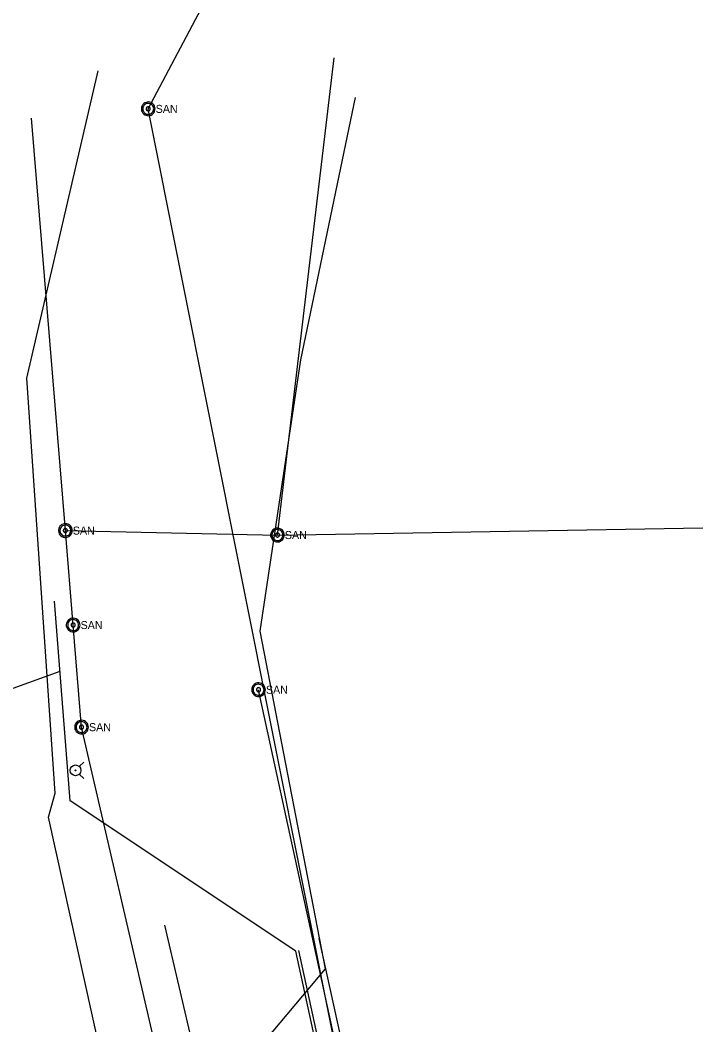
# Model space of a CAD drawing. Extents: x 596028 to 606371, y 330010 to 403088.
# Drawn here: x 604580.6 to 604908.9, y 339771.5 to 340254.8 of the extents above; entities that cross this region are included whole.
import ezdxf

# ---------------------------------------------------------------- set-up
doc = ezdxf.new("R2010")
doc.units = 0
for name, color, linetype in [('E_UTL_E_UG', 7, 'Continuous'), ('E_UTL_G_UG', 7, 'Continuous'), ('E_UTL_SAN_MH', 7, 'Continuous'), ('E_UTL_SAN_UG', 7, 'Continuous'), ('E_UTL_SAN_UG_MMSD', 7, 'Continuous'), ('E_UTL_W_UG', 7, 'Continuous'), ('E_UTL_WHydrant', 7, 'Continuous')]:
    doc.layers.add(name, color=color, linetype=linetype)

# ---------------------------------------------------------------- blocks, each defined once
blk = doc.blocks.new('HYD')
at = {"layer": 'E_UTL_WHydrant'}
for p, q in [((-11.7, 11.7), (-25.4, 25.4)), ((11.7, 11.7), (25.4, 25.4))]:
    blk.add_line(p, q, dxfattribs=at)
for radius in [16.7, 1.28]:
    blk.add_circle((0, 0), radius, dxfattribs=at)

msp = doc.modelspace()

# ---------------------------------------------------------------- linework, layer by layer
at = {"layer": 'E_UTL_E_UG'}
msp.add_line((604722.85, 339509.42), (604650.12, 339819.46), dxfattribs=at)
at = {"layer": 'E_UTL_G_UG'}
msp.add_line((604676.2, 339500.02), (604594.23, 339871.46), dxfattribs=at)
for points in [[(604594.23, 339871.46), (604597.4, 339882.96), (604583.89, 340082.56), (604618.09, 340230.44)], [(604751.42, 339503.86), (604694.75, 339759.52), (604727.4, 339798.39), (604696.08, 339960.93), (604715.5, 340091.34), (604741.91, 340217.55)]]:
    msp.add_lwpolyline(points, dxfattribs=at)
at = {"layer": 'E_UTL_SAN_MH'}
for points in [[(604645.5, 340212.1), (604645.44, 340212.72), (604645.26, 340213.32), (604644.98, 340213.88), (604644.59, 340214.37), (604644.11, 340214.79), (604643.57, 340215.1), (604642.98, 340215.3), (604642.36, 340215.39), (604641.73, 340215.36), (604641.12, 340215.22), (604640.55, 340214.96), (604640.04, 340214.59), (604639.61, 340214.14), (604639.27, 340213.61), (604639.03, 340213.03), (604638.91, 340212.41), (604638.91, 340211.78), (604639.03, 340211.17), (604639.27, 340210.59), (604639.61, 340210.06), (604640.04, 340209.6), (604640.55, 340209.24), (604641.12, 340208.98), (604641.73, 340208.83), (604642.36, 340208.8), (604642.98, 340208.89), (604643.57, 340209.1), (604644.11, 340209.41), (604644.59, 340209.82), (604644.98, 340210.31), (604645.26, 340210.87), (604645.44, 340211.47), (604645.5, 340212.1)], [(604644.84, 340212.1), (604644.79, 340212.6), (604644.65, 340213.08), (604644.42, 340213.52), (604644.11, 340213.92), (604643.73, 340214.25), (604643.3, 340214.5), (604642.82, 340214.66), (604642.33, 340214.73), (604641.82, 340214.71), (604641.34, 340214.59), (604640.88, 340214.38), (604640.47, 340214.09), (604640.12, 340213.73), (604639.85, 340213.31), (604639.67, 340212.84), (604639.57, 340212.35), (604639.57, 340211.85), (604639.67, 340211.35), (604639.85, 340210.89), (604640.12, 340210.47), (604640.47, 340210.1), (604640.88, 340209.81), (604641.34, 340209.6), (604641.82, 340209.48), (604642.33, 340209.46), (604642.82, 340209.53), (604643.3, 340209.7), (604643.73, 340209.95), (604644.11, 340210.28), (604644.42, 340210.67), (604644.65, 340211.12), (604644.79, 340211.6), (604644.84, 340212.1)], [(604643.19, 340212.1), (604643.17, 340212.28), (604643.12, 340212.47), (604643.03, 340212.63), (604642.92, 340212.78), (604642.77, 340212.9), (604642.61, 340213), (604642.43, 340213.06), (604642.25, 340213.09), (604642.06, 340213.08), (604641.88, 340213.03), (604641.71, 340212.95), (604641.55, 340212.85), (604641.42, 340212.71), (604641.32, 340212.55), (604641.25, 340212.38), (604641.21, 340212.19), (604641.21, 340212), (604641.25, 340211.82), (604641.32, 340211.64), (604641.42, 340211.49), (604641.55, 340211.35), (604641.71, 340211.24), (604641.88, 340211.16), (604642.06, 340211.12), (604642.25, 340211.11), (604642.43, 340211.14), (604642.61, 340211.2), (604642.77, 340211.29), (604642.92, 340211.41), (604643.03, 340211.56), (604643.12, 340211.73), (604643.17, 340211.91), (604643.19, 340212.1)], [(604605.65, 340009.26), (604605.59, 340009.89), (604605.41, 340010.49), (604605.13, 340011.04), (604604.74, 340011.54), (604604.26, 340011.95), (604603.72, 340012.26), (604603.13, 340012.47), (604602.51, 340012.56), (604601.88, 340012.53), (604601.27, 340012.38), (604600.7, 340012.12), (604600.19, 340011.75), (604599.76, 340011.3), (604599.42, 340010.77), (604599.18, 340010.19), (604599.06, 340009.57), (604599.06, 340008.95), (604599.18, 340008.33), (604599.42, 340007.75), (604599.76, 340007.22), (604600.19, 340006.77), (604600.7, 340006.4), (604601.27, 340006.14), (604601.88, 340005.99), (604602.51, 340005.96), (604603.13, 340006.05), (604603.72, 340006.26), (604604.26, 340006.57), (604604.74, 340006.98), (604605.13, 340007.48), (604605.41, 340008.03), (604605.59, 340008.64), (604605.65, 340009.26)], [(604604.99, 340009.26), (604604.94, 340009.76), (604604.8, 340010.24), (604604.57, 340010.69), (604604.26, 340011.08), (604603.88, 340011.41), (604603.45, 340011.66), (604602.97, 340011.83), (604602.48, 340011.9), (604601.97, 340011.87), (604601.49, 340011.76), (604601.03, 340011.55), (604600.62, 340011.26), (604600.27, 340010.89), (604600, 340010.47), (604599.82, 340010), (604599.72, 340009.51), (604599.72, 340009.01), (604599.82, 340008.52), (604600, 340008.05), (604600.27, 340007.63), (604600.62, 340007.27), (604601.03, 340006.97), (604601.49, 340006.77), (604601.97, 340006.65), (604602.48, 340006.62), (604602.97, 340006.7), (604603.45, 340006.86), (604603.88, 340007.11), (604604.26, 340007.44), (604604.57, 340007.83), (604604.8, 340008.28), (604604.94, 340008.76), (604604.99, 340009.26)], [(604603.34, 340009.26), (604603.32, 340009.45), (604603.27, 340009.63), (604603.18, 340009.8), (604603.07, 340009.94), (604602.92, 340010.07), (604602.76, 340010.16), (604602.58, 340010.22), (604602.4, 340010.25), (604602.21, 340010.24), (604602.03, 340010.2), (604601.85, 340010.12), (604601.7, 340010.01), (604601.57, 340009.87), (604601.47, 340009.71), (604601.4, 340009.54), (604601.36, 340009.35), (604601.36, 340009.17), (604601.4, 340008.98), (604601.47, 340008.81), (604601.57, 340008.65), (604601.7, 340008.51), (604601.85, 340008.4), (604602.03, 340008.33), (604602.21, 340008.28), (604602.4, 340008.27), (604602.58, 340008.3), (604602.76, 340008.36), (604602.92, 340008.45), (604603.07, 340008.58), (604603.18, 340008.73), (604603.27, 340008.89), (604603.32, 340009.07), (604603.34, 340009.26)], [(604707.61, 340007.11), (604707.56, 340007.73), (604707.38, 340008.34), (604707.09, 340008.89), (604706.7, 340009.39), (604706.23, 340009.8), (604705.69, 340010.11), (604705.09, 340010.32), (604704.47, 340010.41), (604703.85, 340010.38), (604703.24, 340010.23), (604702.66, 340009.97), (604702.15, 340009.6), (604701.72, 340009.15), (604701.38, 340008.62), (604701.15, 340008.04), (604701.03, 340007.42), (604701.03, 340006.8), (604701.15, 340006.18), (604701.38, 340005.6), (604701.72, 340005.07), (604702.15, 340004.62), (604702.66, 340004.25), (604703.24, 340003.99), (604703.85, 340003.84), (604704.47, 340003.81), (604705.09, 340003.9), (604705.69, 340004.11), (604706.23, 340004.42), (604706.7, 340004.83), (604707.09, 340005.33), (604707.38, 340005.88), (604707.56, 340006.49), (604707.61, 340007.11)], [(604706.95, 340007.11), (604706.91, 340007.61), (604706.77, 340008.09), (604706.54, 340008.54), (604706.23, 340008.93), (604705.85, 340009.26), (604705.41, 340009.51), (604704.94, 340009.68), (604704.44, 340009.75), (604703.94, 340009.72), (604703.45, 340009.6), (604702.99, 340009.4), (604702.59, 340009.11), (604702.24, 340008.74), (604701.97, 340008.32), (604701.78, 340007.85), (604701.69, 340007.36), (604701.69, 340006.86), (604701.78, 340006.37), (604701.97, 340005.9), (604702.24, 340005.48), (604702.59, 340005.11), (604702.99, 340004.82), (604703.45, 340004.62), (604703.94, 340004.5), (604704.44, 340004.47), (604704.94, 340004.54), (604705.41, 340004.71), (604705.85, 340004.96), (604706.23, 340005.29), (604706.54, 340005.68), (604706.77, 340006.13), (604706.91, 340006.61), (604706.95, 340007.11)], [(604705.3, 340007.11), (604705.29, 340007.3), (604705.23, 340007.48), (604705.15, 340007.65), (604705.03, 340007.79), (604704.89, 340007.92), (604704.73, 340008.01), (604704.55, 340008.07), (604704.36, 340008.1), (604704.17, 340008.09), (604703.99, 340008.05), (604703.82, 340007.97), (604703.67, 340007.86), (604703.54, 340007.72), (604703.44, 340007.56), (604703.37, 340007.39), (604703.33, 340007.2), (604703.33, 340007.02), (604703.37, 340006.83), (604703.44, 340006.66), (604703.54, 340006.5), (604703.67, 340006.36), (604703.82, 340006.25), (604703.99, 340006.17), (604704.17, 340006.13), (604704.36, 340006.12), (604704.55, 340006.15), (604704.73, 340006.21), (604704.89, 340006.3), (604705.03, 340006.43), (604705.15, 340006.57), (604705.23, 340006.74), (604705.29, 340006.92), (604705.3, 340007.11)], [(604609.39, 339963.81), (604609.33, 339964.44), (604609.16, 339965.04), (604608.87, 339965.6), (604608.48, 339966.09), (604608.01, 339966.5), (604607.46, 339966.82), (604606.87, 339967.02), (604606.25, 339967.11), (604605.62, 339967.08), (604605.01, 339966.93), (604604.44, 339966.67), (604603.93, 339966.31), (604603.5, 339965.85), (604603.16, 339965.33), (604602.93, 339964.74), (604602.81, 339964.13), (604602.81, 339963.5), (604602.93, 339962.88), (604603.16, 339962.3), (604603.5, 339961.77), (604603.93, 339961.32), (604604.44, 339960.96), (604605.01, 339960.7), (604605.62, 339960.55), (604606.25, 339960.52), (604606.87, 339960.61), (604607.46, 339960.81), (604608.01, 339961.13), (604608.48, 339961.54), (604608.87, 339962.03), (604609.16, 339962.59), (604609.33, 339963.19), (604609.39, 339963.81)], [(604608.73, 339963.81), (604608.68, 339964.31), (604608.54, 339964.8), (604608.31, 339965.24), (604608, 339965.64), (604607.62, 339965.97), (604607.19, 339966.22), (604606.71, 339966.38), (604606.22, 339966.45), (604605.72, 339966.43), (604605.23, 339966.31), (604604.77, 339966.1), (604604.36, 339965.81), (604604.02, 339965.45), (604603.75, 339965.02), (604603.56, 339964.56), (604603.46, 339964.07), (604603.46, 339963.56), (604603.56, 339963.07), (604603.75, 339962.6), (604604.02, 339962.18), (604604.36, 339961.82), (604604.77, 339961.53), (604605.23, 339961.32), (604605.72, 339961.2), (604606.22, 339961.18), (604606.71, 339961.25), (604607.19, 339961.41), (604607.62, 339961.66), (604608, 339961.99), (604608.31, 339962.39), (604608.54, 339962.83), (604608.68, 339963.31), (604608.73, 339963.81)], [(604607.08, 339963.81), (604607.06, 339964), (604607.01, 339964.18), (604606.93, 339964.35), (604606.81, 339964.5), (604606.67, 339964.62), (604606.5, 339964.72), (604606.33, 339964.78), (604606.14, 339964.8), (604605.95, 339964.79), (604605.77, 339964.75), (604605.6, 339964.67), (604605.44, 339964.56), (604605.31, 339964.43), (604605.21, 339964.27), (604605.14, 339964.09), (604605.11, 339963.91), (604605.11, 339963.72), (604605.14, 339963.54), (604605.21, 339963.36), (604605.31, 339963.2), (604605.44, 339963.07), (604605.6, 339962.96), (604605.77, 339962.88), (604605.95, 339962.83), (604606.14, 339962.83), (604606.33, 339962.85), (604606.5, 339962.91), (604606.67, 339963.01), (604606.81, 339963.13), (604606.93, 339963.28), (604607.01, 339963.45), (604607.06, 339963.63), (604607.08, 339963.81)], [(604698.52, 339932.71), (604698.46, 339933.34), (604698.28, 339933.94), (604697.99, 339934.5), (604697.61, 339934.99), (604697.13, 339935.4), (604696.59, 339935.71), (604696, 339935.92), (604695.38, 339936.01), (604694.75, 339935.98), (604694.14, 339935.83), (604693.57, 339935.57), (604693.06, 339935.21), (604692.62, 339934.75), (604692.29, 339934.22), (604692.05, 339933.64), (604691.93, 339933.02), (604691.93, 339932.4), (604692.05, 339931.78), (604692.29, 339931.2), (604692.62, 339930.67), (604693.06, 339930.22), (604693.57, 339929.85), (604694.14, 339929.59), (604694.75, 339929.44), (604695.38, 339929.41), (604696, 339929.5), (604696.59, 339929.71), (604697.13, 339930.02), (604697.61, 339930.43), (604697.99, 339930.93), (604698.28, 339931.48), (604698.46, 339932.09), (604698.52, 339932.71)], [(604697.86, 339932.71), (604697.81, 339933.21), (604697.67, 339933.69), (604697.44, 339934.14), (604697.13, 339934.53), (604696.75, 339934.86), (604696.32, 339935.11), (604695.84, 339935.28), (604695.34, 339935.35), (604694.84, 339935.32), (604694.36, 339935.21), (604693.9, 339935), (604693.49, 339934.71), (604693.14, 339934.34), (604692.87, 339933.92), (604692.69, 339933.45), (604692.59, 339932.96), (604692.59, 339932.46), (604692.69, 339931.97), (604692.87, 339931.5), (604693.14, 339931.08), (604693.49, 339930.72), (604693.9, 339930.42), (604694.36, 339930.22), (604694.84, 339930.1), (604695.34, 339930.07), (604695.84, 339930.15), (604696.32, 339930.31), (604696.75, 339930.56), (604697.13, 339930.89), (604697.44, 339931.28), (604697.67, 339931.73), (604697.81, 339932.21), (604697.86, 339932.71)], [(604696.21, 339932.71), (604696.19, 339932.9), (604696.14, 339933.08), (604696.05, 339933.25), (604695.94, 339933.39), (604695.79, 339933.52), (604695.63, 339933.61), (604695.45, 339933.67), (604695.27, 339933.7), (604695.08, 339933.69), (604694.89, 339933.65), (604694.72, 339933.57), (604694.57, 339933.46), (604694.44, 339933.32), (604694.34, 339933.16), (604694.27, 339932.99), (604694.23, 339932.81), (604694.23, 339932.62), (604694.27, 339932.43), (604694.34, 339932.26), (604694.44, 339932.1), (604694.57, 339931.96), (604694.72, 339931.85), (604694.89, 339931.78), (604695.08, 339931.73), (604695.27, 339931.72), (604695.45, 339931.75), (604695.63, 339931.81), (604695.79, 339931.9), (604695.94, 339932.03), (604696.05, 339932.18), (604696.14, 339932.34), (604696.19, 339932.52), (604696.21, 339932.71)], [(604613.44, 339914.7), (604613.38, 339915.33), (604613.2, 339915.93), (604612.91, 339916.49), (604612.53, 339916.98), (604612.05, 339917.39), (604611.51, 339917.71), (604610.91, 339917.91), (604610.29, 339918), (604609.67, 339917.97), (604609.06, 339917.82), (604608.49, 339917.56), (604607.98, 339917.2), (604607.54, 339916.74), (604607.2, 339916.22), (604606.97, 339915.63), (604606.85, 339915.02), (604606.85, 339914.39), (604606.97, 339913.77), (604607.2, 339913.19), (604607.54, 339912.66), (604607.98, 339912.21), (604608.49, 339911.85), (604609.06, 339911.59), (604609.67, 339911.44), (604610.29, 339911.41), (604610.91, 339911.5), (604611.51, 339911.7), (604612.05, 339912.02), (604612.53, 339912.43), (604612.91, 339912.92), (604613.2, 339913.48), (604613.38, 339914.08), (604613.44, 339914.7)], [(604612.78, 339914.7), (604612.73, 339915.2), (604612.59, 339915.69), (604612.36, 339916.13), (604612.05, 339916.53), (604611.67, 339916.85), (604611.23, 339917.11), (604610.76, 339917.27), (604610.26, 339917.34), (604609.76, 339917.32), (604609.27, 339917.2), (604608.82, 339916.99), (604608.41, 339916.7), (604608.06, 339916.34), (604607.79, 339915.91), (604607.6, 339915.45), (604607.51, 339914.95), (604607.51, 339914.45), (604607.6, 339913.96), (604607.79, 339913.49), (604608.06, 339913.07), (604608.41, 339912.71), (604608.82, 339912.42), (604609.27, 339912.21), (604609.76, 339912.09), (604610.26, 339912.07), (604610.76, 339912.14), (604611.23, 339912.3), (604611.67, 339912.55), (604612.05, 339912.88), (604612.36, 339913.28), (604612.59, 339913.72), (604612.73, 339914.2), (604612.78, 339914.7)], [(604611.13, 339914.7), (604611.11, 339914.89), (604611.06, 339915.07), (604610.97, 339915.24), (604610.85, 339915.39), (604610.71, 339915.51), (604610.55, 339915.6), (604610.37, 339915.67), (604610.18, 339915.69), (604610, 339915.68), (604609.81, 339915.64), (604609.64, 339915.56), (604609.49, 339915.45), (604609.36, 339915.32), (604609.26, 339915.16), (604609.19, 339914.98), (604609.15, 339914.8), (604609.15, 339914.61), (604609.19, 339914.42), (604609.26, 339914.25), (604609.36, 339914.09), (604609.49, 339913.96), (604609.64, 339913.85), (604609.81, 339913.77), (604610, 339913.72), (604610.18, 339913.72), (604610.37, 339913.74), (604610.55, 339913.8), (604610.71, 339913.9), (604610.85, 339914.02), (604610.97, 339914.17), (604611.06, 339914.34), (604611.11, 339914.52), (604611.13, 339914.7)]]:
    msp.add_lwpolyline(points, dxfattribs=at)
at = {"layer": 'E_UTL_SAN_UG'}
for p, q in [((604704.31, 340007.11), (604731.65, 340236.59)), ((604602.35, 340009.26), (604586.02, 340207.59)), ((604602.35, 340009.26), (604704.31, 340007.11)), ((604606.09, 339963.81), (604602.35, 340009.26)), ((604704.31, 340007.11), (604908.89, 340010.56)), ((604610.14, 339914.7), (604606.09, 339963.81)), ((604748.39, 339688.17), (604695.22, 339932.71)), ((604648.36, 339749.73), (604610.14, 339914.7))]:
    msp.add_line(p, q, dxfattribs=at)
at = {"layer": 'E_UTL_SAN_UG_MMSD'}
for p, q in [((604642.2, 340212.1), (604695.78, 340313.31)), ((604854.51, 339147.21), (604642.2, 340212.1))]:
    msp.add_line(p, q, dxfattribs=at)
at = {"layer": 'E_UTL_W_UG'}
for p, q in [((604604.62, 339879.22), (604597.15, 339975.37)), ((604427.56, 339879.2), (604599.77, 339941.59)), ((604713.1, 339806.92), (604604.62, 339879.22))]:
    msp.add_line(p, q, dxfattribs=at)
for points in [[(604799.27, 339472.85), (604724.3, 339813.08)], [(604805.77, 339390.57), (604775.12, 339521.94), (604713.1, 339806.92)], [(604807.23, 339390.91), (604776.58, 339522.27), (604714.57, 339807.24)]]:
    msp.add_lwpolyline(points, dxfattribs=at)

# ---------------------------------------------------------------- block references
at = {"layer": 'E_UTL_WHydrant', "xscale": 0.15485533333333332, "yscale": 0.15485533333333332, "rotation": -90.00000000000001}
msp.add_blockref('HYD', (604607.25, 339893.92), dxfattribs=at)

# ---------------------------------------------------------------- texts
at = {"layer": 'E_UTL_SAN_MH'}
for p in [(604645.76, 340210.15), (604605.91, 340007.32), (604707.88, 340005.16), (604609.66, 339961.87), (604698.78, 339930.77), (604613.7, 339912.76)]:
    msp.add_text('SAN', height=3.849, dxfattribs=at).set_placement(p)

doc.saveas('drawing.dxf')
